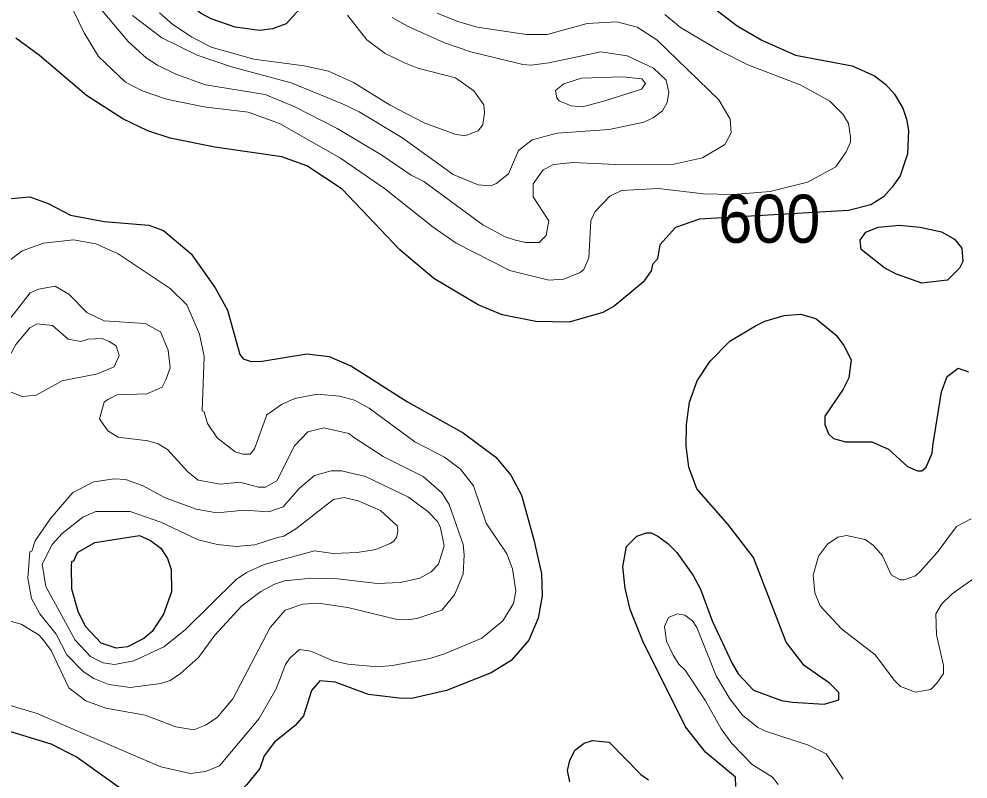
# Model space of a CAD drawing. Extents: x 423 to 448.8, y 7456.3 to 7484.
# Drawn here: x 433.28 to 434.858, y 7461.904 to 7463.168 of the extents above; entities that cross this region are included whole.
import ezdxf
from ezdxf.enums import TextEntityAlignment as Align

# ---------------------------------------------------------------- set-up
doc = ezdxf.new("R2010")
doc.units = 0
doc.header["$LTSCALE"] = 0.032
doc.layers.add('1', color=7, linetype='Continuous', lineweight=25)
doc.layers.add('2', color=7, linetype='Continuous', lineweight=13)
doc.layers.add('61', color=7, linetype='Continuous')

msp = doc.modelspace()

# ---------------------------------------------------------------- linework, layer by layer
at = {"layer": '1'}
for points in [[(433.4827, 7463.3824), (433.5021, 7463.3902), (433.5191, 7463.3925), (433.5547, 7463.3917), (433.5903, 7463.384), (433.6429, 7463.3561), (433.69, 7463.3159), (433.7194, 7463.2819), (433.7434, 7463.2253), (433.7471, 7463.1845), (433.7245, 7463.1598), (433.7016, 7463.1512), (433.68, 7463.1488), (433.6398, 7463.1543), (433.5995, 7463.1682), (433.5817, 7463.1775), (433.5199, 7463.2293), (433.5021, 7463.2486), (433.4704, 7463.2982), (433.4626, 7463.3183), (433.4603, 7463.3384), (433.4626, 7463.3585)], [(434.7388, 7462.7435), (434.7195, 7462.7536), (434.6801, 7462.7845), (434.6785, 7462.8), (434.6878, 7462.8132), (434.7087, 7462.8217), (434.7443, 7462.8248), (434.7783, 7462.8217), (434.8139, 7462.814), (434.8355, 7462.8015), (434.8479, 7462.7869), (434.8494, 7462.7644), (434.844, 7462.7536), (434.8239, 7462.7335), (434.7813, 7462.7288)], [(433.3674, 7462.2571), (433.3682, 7462.2663), (433.3713, 7462.2671), (433.3775, 7462.281), (433.4062, 7462.2973), (433.4804, 7462.3089), (433.499, 7462.3011), (433.516, 7462.288), (433.5268, 7462.271), (433.533, 7462.2524), (433.5338, 7462.2153), (433.5206, 7462.1782), (433.5013, 7462.1495), (433.4874, 7462.138), (433.4603, 7462.124), (433.4418, 7462.1217), (433.417, 7462.1302), (433.3907, 7462.158), (433.3783, 7462.1828), (433.3682, 7462.2199)]]:
    msp.add_lwpolyline(points, close=True, dxfattribs=at)
for points in [[(434.3962, 7463.2169), (434.4743, 7463.1566), (434.5153, 7463.1326), (434.571, 7463.1079), (434.6654, 7463.0901), (434.7025, 7463.0731), (434.7211, 7463.0591), (434.7357, 7463.0429), (434.7497, 7463.0197), (434.7559, 7463.0011), (434.759, 7462.9826), (434.7574, 7462.9439), (434.745, 7462.9068), (434.7319, 7462.8882), (434.7172, 7462.872), (434.6963, 7462.8588), (434.6592, 7462.8495), (434.4114, 7462.8351), (434.3717, 7462.8214), (434.3457, 7462.7926), (434.3416, 7462.7692), (434.3335, 7462.7598), (434.3312, 7462.749), (434.3181, 7462.7304), (434.2694, 7462.6902), (434.2508, 7462.6801), (434.1951, 7462.6639), (434.1394, 7462.6647), (434.0837, 7462.6762), (434.0435, 7462.6925), (433.97, 7462.7366), (433.9135, 7462.7838), (433.8176, 7462.8851), (433.7589, 7462.9238), (433.7171, 7462.9385), (433.6057, 7462.9547), (433.5315, 7462.9694), (433.4944, 7462.9818), (433.4526, 7463.0019), (433.3923, 7463.0406), (433.3141, 7463.1071), (433.2747, 7463.1357)], [(433.2546, 7462.8681), (433.2979, 7462.8719), (433.3288, 7462.8611), (433.366, 7462.8418), (433.4217, 7462.831), (433.4959, 7462.8248), (433.5206, 7462.8163), (433.5663, 7462.7776), (433.6065, 7462.7211), (433.6266, 7462.684), (433.6475, 7462.6098), (433.6529, 7462.6028), (433.6661, 7462.5982), (433.6846, 7462.5989), (433.7589, 7462.6113), (433.796, 7462.6067), (433.8331, 7462.5904), (433.9259, 7462.5316), (434.0188, 7462.4798), (434.0729, 7462.4396), (434.0976, 7462.4094), (434.1154, 7462.3762), (434.1363, 7462.3019), (434.1487, 7462.2462), (434.1502, 7462.2091), (434.1433, 7462.172), (434.1278, 7462.1349), (434.0984, 7462.1016), (434.0652, 7462.0807), (433.9909, 7462.0513), (433.9352, 7462.0389), (433.9167, 7462.0381), (433.861, 7462.0451), (433.806, 7462.0652), (433.7805, 7462.0675), (433.7666, 7462.0513), (433.7534, 7462.0096), (433.7395, 7461.9933)], [(434.472, 7461.892), (434.4712, 7461.9075), (434.4217, 7461.9492), (434.3884, 7461.991), (434.3173, 7462.1333), (434.2964, 7462.1859), (434.2879, 7462.2215), (434.284, 7462.2571), (434.2902, 7462.2911), (434.3073, 7462.3081), (434.3235, 7462.3135), (434.3312, 7462.3135), (434.3421, 7462.3081), (434.3591, 7462.2957), (434.3738, 7462.281), (434.4008, 7462.2424), (434.4132, 7462.2199), (434.4326, 7462.1674), (434.4658, 7462.0962), (434.4758, 7462.0792), (434.5014, 7462.0521), (434.5478, 7462.0351), (434.5664, 7462.032), (434.619, 7462.0289), (434.6429, 7462.0358), (434.6429, 7462.0482), (434.6275, 7462.0637), (434.5857, 7462.0931), (434.5555, 7462.1318), (434.5014, 7462.2725), (434.4588, 7462.3282), (434.407, 7462.387), (434.3939, 7462.4226), (434.3892, 7462.4582), (434.39, 7462.4938), (434.3947, 7462.5309), (434.4078, 7462.5665), (434.4294, 7462.5989), (434.4619, 7462.6322), (434.5045, 7462.6577), (434.5199, 7462.6654), (434.5525, 7462.6747), (434.5795, 7462.677), (434.605, 7462.6701), (434.639, 7462.6422), (434.6514, 7462.6252), (434.6638, 7462.6012), (434.6599, 7462.5711), (434.6506, 7462.5525), (434.6197, 7462.5076), (434.6197, 7462.4938), (434.6259, 7462.4782), (434.6344, 7462.4705), (434.6545, 7462.4651), (434.6978, 7462.4651), (434.7257, 7462.4527), (434.7574, 7462.4241), (434.7737, 7462.4164), (434.7813, 7462.4164), (434.7883, 7462.4226), (434.7984, 7462.4458), (434.7992, 7462.4582), (434.8139, 7462.5479), (434.8232, 7462.5734), (434.8417, 7462.5873), (434.8587, 7462.5811)], [(433.7395, 7461.9933), (433.7047, 7461.9655), (433.6877, 7461.943), (433.6808, 7461.9221), (433.6591, 7461.895), (433.6413, 7461.8773), (433.6189, 7461.8626), (433.5841, 7461.8494), (433.547, 7461.8502), (433.4913, 7461.8641), (433.4525, 7461.8858), (433.3752, 7461.9415), (433.3335, 7461.9624), (433.2592, 7461.9848)], [(434.1959, 7461.8997), (434.192, 7461.9183), (434.1959, 7461.9353), (434.2044, 7461.9523), (434.2199, 7461.9639), (434.2338, 7461.9686), (434.2616, 7461.9654), (434.3142, 7461.9121), (434.3266, 7461.9028)]]:
    msp.add_lwpolyline(points, dxfattribs=at)
at = {"layer": '2'}
for points in [[(433.3876, 7463.2193), (433.4618, 7463.1303), (433.4913, 7463.1032), (433.5106, 7463.0909), (433.5408, 7463.0761)], [(434.2129, 7462.7466), (434.1858, 7462.7351), (434.1611, 7462.7335), (434.0961, 7462.7497), (434.0071, 7462.7954), (433.9685, 7462.8217), (433.888, 7462.8859), (433.8146, 7462.9362), (433.7132, 7462.9942), (433.6614, 7463.0127), (433.5872, 7463.022), (433.5253, 7463.0344), (433.4851, 7463.0483), (433.4572, 7463.063), (433.4124, 7463.1055), (433.3884, 7463.145), (433.3698, 7463.1836)], [(433.4688, 7463.1736), (433.5176, 7463.1365), (433.5763, 7463.1079), (433.6336, 7463.0885), (433.7326, 7463.0615), (433.8177, 7463.0266), (433.8455, 7463.0135), (433.9167, 7462.971), (434.0017, 7462.9091), (434.0435, 7462.8921), (434.0636, 7462.8905), (434.0729, 7462.8936), (434.0938, 7462.9106), (434.1108, 7462.9493), (434.1332, 7462.9671), (434.175, 7462.9779), (434.2616, 7462.9841), (434.3189, 7462.9965), (434.3343, 7463.0034), (434.3498, 7463.0151), (434.3575, 7463.0289), (434.3606, 7463.046), (434.356, 7463.0661), (434.3351, 7463.0862), (434.291, 7463.1063), (434.2477, 7463.1133), (434.1611, 7463.0947), (434.1317, 7463.0909), (434.1178, 7463.0924), (434.0311, 7463.1133), (433.9878, 7463.1279), (433.9259, 7463.1558), (433.9004, 7463.1705)], [(433.8261, 7463.1744), (433.8586, 7463.1334), (433.8888, 7463.1102), (433.9213, 7463.0947), (433.943, 7463.0862), (434.0056, 7463.07), (434.0365, 7463.0483), (434.0528, 7463.0251), (434.0543, 7463.012), (434.0512, 7462.9918), (434.0435, 7462.9818), (434.0211, 7462.9733), (434.0048, 7462.9764), (433.9538, 7462.9949), (433.8973, 7463.0243), (433.8362, 7463.0622), (433.7945, 7463.0808), (433.7542, 7463.0901), (433.6707, 7463.1009), (433.5995, 7463.121), (433.5671, 7463.138), (433.5361, 7463.1589), (433.5137, 7463.1782)], [(433.5408, 7463.0761), (433.5903, 7463.0584), (433.6893, 7463.0421), (433.7388, 7463.022), (433.8091, 7462.9857), (433.8834, 7462.9416), (433.9321, 7462.9083), (433.953, 7462.8975), (434.0512, 7462.8255), (434.0884, 7462.8054), (434.1054, 7462.8), (434.1224, 7462.7962), (434.1448, 7462.7962), (434.1564, 7462.8078), (434.1611, 7462.8325), (434.1348, 7462.8719), (434.1348, 7462.8936), (434.1518, 7462.9168), (434.1688, 7462.9261), (434.2013, 7462.9292), (434.2833, 7462.9253), (434.3668, 7462.9261), (434.4163, 7462.9369), (434.4534, 7462.9593), (434.4642, 7462.9787), (434.4627, 7463.0011), (434.4434, 7463.0336), (434.3405, 7463.1334), (434.308, 7463.1543), (434.274, 7463.1628), (434.2245, 7463.1605), (434.158, 7463.1419), (434.124, 7463.1419), (434.042, 7463.1543), (434.0095, 7463.1635), (433.9755, 7463.1775)], [(434.3537, 7463.1751), (434.3799, 7463.1535), (434.4426, 7463.1164), (434.4921, 7463.0916), (434.5787, 7463.0584), (434.6035, 7463.0452), (434.6283, 7463.0313), (434.6506, 7463.0089), (434.6592, 7462.9942), (434.6623, 7462.9718), (434.6623, 7462.9632), (434.6553, 7462.947), (434.6383, 7462.9222), (434.5911, 7462.8967), (434.5292, 7462.8812), (434.4674, 7462.8758), (434.4179, 7462.8774), (434.3436, 7462.8859), (434.2817, 7462.8828), (434.2624, 7462.8735), (434.2376, 7462.8472), (434.2307, 7462.8325), (434.2276, 7462.7707), (434.2191, 7462.7513), (434.2129, 7462.7466)], [(433.2607, 7462.7637), (433.2855, 7462.7822), (433.3211, 7462.7954), (433.3706, 7462.8008), (433.4077, 7462.7938), (433.4449, 7462.7776), (433.5315, 7462.7196), (433.5593, 7462.6925), (433.5802, 7462.6438), (433.5879, 7462.6067), (433.5848, 7462.5162), (433.5879, 7462.5146), (433.5933, 7462.4953), (433.6096, 7462.4713), (433.6398, 7462.4481), (433.6521, 7462.4442), (433.6645, 7462.4442), (433.6714, 7462.4535), (433.6923, 7462.51), (433.7163, 7462.527), (433.7388, 7462.5371), (433.7759, 7462.544), (433.813, 7462.5409), (433.8378, 7462.534), (433.8625, 7462.5208), (433.9383, 7462.4651), (433.9878, 7462.4396), (434.0141, 7462.4195), (434.0358, 7462.3917), (434.0566, 7462.3298), (434.0914, 7462.2787), (434.1007, 7462.254), (434.1061, 7462.2169), (434.1023, 7462.1959), (434.0845, 7462.1674), (434.0497, 7462.1387), (433.9878, 7462.1124), (433.9631, 7462.1047), (433.9012, 7462.0931), (433.8764, 7462.0908), (433.8269, 7462.0954), (433.8022, 7462.1008), (433.7651, 7462.117), (433.7465, 7462.1194), (433.7302, 7462.1055), (433.7233, 7462.0946), (433.7078, 7462.0544), (433.6792, 7462.0049), (433.6134, 7461.926), (433.5903, 7461.9167), (433.5655, 7461.9136), (433.516, 7461.9245), (433.3752, 7461.9848), (433.3103, 7462.0134), (433.2113, 7462.0428)], [(433.3629, 7462.0559), (433.3915, 7462.0343), (433.4247, 7462.0219), (433.4897, 7462.0103), (433.5408, 7461.991), (433.5709, 7461.9863), (433.5903, 7461.9941), (433.6096, 7462.0064), (433.6359, 7462.0374), (433.6977, 7462.1565), (433.7225, 7462.1851), (433.7519, 7462.1952), (433.7774, 7462.1967), (433.8269, 7462.1897), (433.9089, 7462.1696), (433.9259, 7462.1689), (433.9414, 7462.1712), (433.9831, 7462.1851), (434.0041, 7462.2107), (434.0187, 7462.2447), (434.0203, 7462.2772), (434.0187, 7462.2942), (433.9955, 7462.3607), (433.9831, 7462.38), (433.9522, 7462.4071), (433.8857, 7462.4404), (433.8362, 7462.4728), (433.8284, 7462.479), (433.7867, 7462.4883), (433.7604, 7462.4813), (433.738, 7462.4582), (433.7086, 7462.4001), (433.69, 7462.3893), (433.6784, 7462.3893), (433.6475, 7462.3978), (433.615, 7462.3947), (433.5779, 7462.4009), (433.5608, 7462.4149), (433.5268, 7462.4519), (433.5114, 7462.4613), (433.4944, 7462.4666), (433.4449, 7462.4728), (433.4278, 7462.4829), (433.4139, 7462.503), (433.4216, 7462.5308), (433.4278, 7462.5355), (433.4433, 7462.5432), (433.4928, 7462.5448), (433.5183, 7462.5556), (433.5245, 7462.568), (433.5315, 7462.5881), (433.5284, 7462.6175), (433.5152, 7462.6477), (433.4897, 7462.6616), (433.4217, 7462.6662), (433.393, 7462.6801), (433.3629, 7462.7103), (433.3404, 7462.7235), (433.3126, 7462.7188), (433.2987, 7462.7126), (433.2561, 7462.6577)], [(432.372, 7462.5223), (432.3914, 7462.5347), (432.4564, 7462.5402), (432.4904, 7462.5486), (432.5229, 7462.5486), (432.5894, 7462.5301), (432.6427, 7462.4999), (432.6799, 7462.4682), (432.7178, 7462.4334), (432.7642, 7462.3785), (432.8013, 7462.3437), (432.8508, 7462.3096), (432.8818, 7462.2926), (432.9143, 7462.2795), (433.0473, 7462.2269), (433.284, 7462.1619), (433.3134, 7462.1433), (433.3211, 7462.1349), (433.3334, 7462.1179), (433.3629, 7462.0559)], [(434.8633, 7462.3367), (434.8386, 7462.3243), (434.8069, 7462.281), (434.7791, 7462.2501), (434.7706, 7462.2423), (434.752, 7462.2354), (434.745, 7462.2354), (434.7303, 7462.2439), (434.7156, 7462.2756), (434.701, 7462.2926), (434.687, 7462.3027), (434.6561, 7462.3089), (434.6414, 7462.3066), (434.6244, 7462.2949), (434.6096, 7462.2748), (434.6004, 7462.2432), (434.6035, 7462.2138), (434.612, 7462.1921), (434.6476, 7462.1542), (434.7033, 7462.1109), (434.7357, 7462.0683), (434.7458, 7462.0583), (434.7705, 7462.049), (434.7961, 7462.0529), (434.8061, 7462.0637), (434.817, 7462.0799), (434.817, 7462.0931), (434.8053, 7462.1441), (434.8046, 7462.1789), (434.8138, 7462.1952), (434.8317, 7462.2122), (434.8641, 7462.2354)], [(434.5424, 7461.8951), (434.5331, 7461.9074), (434.4991, 7461.9283), (434.465, 7461.9632), (434.4473, 7461.9879), (434.4217, 7462.0343), (434.3877, 7462.0854), (434.3769, 7462.0954), (434.3676, 7462.1101), (434.3567, 7462.1333), (434.3536, 7462.1581), (434.3598, 7462.1727), (434.3746, 7462.1789), (434.3869, 7462.1766), (434.4001, 7462.1673), (434.407, 7462.1565), (434.4395, 7462.0761), (434.4619, 7462.0374), (434.4828, 7462.0103), (434.5083, 7461.9902), (434.5231, 7461.9833), (434.5927, 7461.9608), (434.6221, 7461.9461), (434.6506, 7461.9043)]]:
    msp.add_lwpolyline(points, dxfattribs=at)
for points in [[(434.2539, 7463.032), (434.315, 7463.0514), (434.3219, 7463.0607), (434.3158, 7463.0684), (434.2833, 7463.0715), (434.2152, 7463.0692), (434.1858, 7463.0599), (434.1719, 7463.0491), (434.1742, 7463.0367), (434.1781, 7463.032), (434.1982, 7463.0235), (434.2168, 7463.022)], [(433.3621, 7462.6353), (433.3358, 7462.6585), (433.3103, 7462.6608), (433.2979, 7462.6546), (433.2747, 7462.6268), (433.2553, 7462.5912), (433.2515, 7462.5788), (433.2522, 7462.5665), (433.2646, 7462.5486), (433.2855, 7462.5401), (433.3087, 7462.5424), (433.352, 7462.5665), (433.4108, 7462.578), (433.4386, 7462.5897), (433.4464, 7462.6082), (433.4418, 7462.6244), (433.4301, 7462.6314), (433.4186, 7462.6368), (433.3953, 7462.6353), (433.383, 7462.6314)], [(433.4866, 7462.3916), (433.5222, 7462.3723), (433.5748, 7462.3529), (433.6088, 7462.3468), (433.6552, 7462.3514), (433.6955, 7462.3483), (433.7194, 7462.3568), (433.7465, 7462.3878), (433.7713, 7462.4087), (433.7991, 7462.4164), (433.8161, 7462.4164), (433.8563, 7462.4071), (433.9275, 7462.3731), (433.96, 7462.3491), (433.9762, 7462.3321), (433.9808, 7462.322), (433.987, 7462.2919), (433.9777, 7462.2617), (433.9654, 7462.2485), (433.9468, 7462.2385), (433.9136, 7462.2308), (433.8764, 7462.2292), (433.8099, 7462.237), (433.7666, 7462.2385), (433.7218, 7462.2339), (433.7047, 7462.2284), (433.6823, 7462.2161), (433.6506, 7462.1921), (433.6057, 7462.1433), (433.5786, 7462.1062), (433.5485, 7462.0799), (433.5315, 7462.0683), (433.516, 7462.0629), (433.465, 7462.0567), (433.4294, 7462.0614), (433.4046, 7462.0714), (433.3868, 7462.083), (433.3598, 7462.1109), (433.342, 7462.1449), (433.3149, 7462.1789), (433.301, 7462.2045), (433.2948, 7462.2385), (433.2979, 7462.2818), (433.3017, 7462.2833), (433.3071, 7462.3003), (433.3327, 7462.3375), (433.3698, 7462.3808), (433.4046, 7462.3986), (433.4387, 7462.4032), (433.4572, 7462.4024)], [(433.3188, 7462.2617), (433.335, 7462.2942), (433.352, 7462.3127), (433.3861, 7462.3398), (433.4077, 7462.3491), (433.465, 7462.3491), (433.516, 7462.3313), (433.5779, 7462.3019), (433.6104, 7462.2942), (433.6413, 7462.2911), (433.6723, 7462.2934), (433.7101, 7462.3058), (433.7202, 7462.3081), (433.7403, 7462.3205), (433.8029, 7462.3692), (433.8208, 7462.3723), (433.844, 7462.3669), (433.8811, 7462.3506), (433.9089, 7462.3251), (433.9097, 7462.3174), (433.9084, 7462.3068), (433.9034, 7462.2997), (433.8973, 7462.2957), (433.8734, 7462.2857), (433.8424, 7462.281), (433.8022, 7462.2795), (433.7713, 7462.2834), (433.6877, 7462.2609), (433.6583, 7462.2478), (433.6413, 7462.2362), (433.5562, 7462.1526), (433.5207, 7462.124), (433.4712, 7462.1008), (433.4387, 7462.0946), (433.4201, 7462.0977), (433.3992, 7462.1078), (433.3737, 7462.1349), (433.3249, 7462.2246)]]:
    msp.add_lwpolyline(points, close=True, dxfattribs=at)

# ---------------------------------------------------------------- texts
at = {"layer": '61', "width": 0.95}
msp.add_text('600', height=0.08, dxfattribs=at).set_placement((434.5276, 7462.7958), align=Align.CENTER)

doc.saveas('drawing.dxf')
